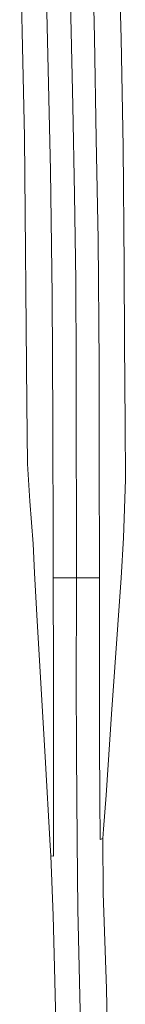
# Model space of a CAD drawing. Header units: metres. Extents: x 166325 to 190320, y 381923 to 404576.
# Tile 420 of 656: x 177880 to 177897, y 386687 to 386844. Entities that reach past the tile are written whole.
import ezdxf

# ---------------------------------------------------------------- set-up
doc = ezdxf.new("R2010")
doc.units = ezdxf.units.M
doc.layers.add('B-WE-VH-VERHARDING_ASFALT-GV', color=8, linetype='Continuous', lineweight=18)

msp = doc.modelspace()

# ---------------------------------------------------------------- linework, layer by layer
at = {"layer": 'B-WE-VH-VERHARDING_ASFALT-GV', "flags": 128}
for points in [[(177891.632, 386855.253), (177891.955, 386841.271), (177892.255, 386825.118), (177892.581, 386809.098), (177892.699, 386789.217), (177892.749, 386772.998), (177892.79, 386757.148), (177892.789, 386755.15), (177892.781, 386740.956), (177892.768, 386729.084), (177892.826, 386719.894), (177892.87, 386713.448), (177893.291, 386713.563), (177893.43, 386715.047), (177893.83, 386720.502), (177894.717, 386733.386), (177896.237, 386755.156), (177896.636, 386761.543), (177896.913, 386770.82), (177896.878, 386779.655), (177896.787, 386792.715), (177896.735, 386804.772), (177896.543, 386823.789), (177896.238, 386841.157), (177895.643, 386862.11)], [(177880.003, 386861.459), (177880.756, 386825.442), (177881.176, 386782.941), (177881.277, 386773.336), (177881.657, 386767.373), (177882.178, 386760.562), (177882.382, 386755.927), (177882.743, 386749.197), (177884.081, 386726.614), (177884.862, 386712.478), (177884.973, 386710.818), (177885.417, 386710.793), (177885.425, 386719.771), (177885.413, 386740.126), (177885.392, 386755.129), (177885.385, 386759.953), (177885.311, 386780.136), (177885.205, 386800.134), (177884.96, 386820.106), (177884.588, 386836.184), (177884.177, 386852.216)], [(177889.787, 386681.546), (177889.525, 386693.071), (177889.312, 386702.29), (177889.182, 386713.233), (177889.087, 386727.213), (177889.064, 386739.193), (177889.084, 386752.471), (177889.087, 386755.139), (177888.63, 386755.138), (177885.392, 386755.129), (177885.413, 386740.126), (177885.425, 386719.771), (177885.417, 386710.793), (177884.973, 386710.818), (177885.368, 386701.322), (177885.581, 386693.024), (177886.018, 386675.513)], [(177894.142, 386675.887), (177893.91, 386689.606), (177893.35, 386704.881), (177893.291, 386713.563), (177892.87, 386713.448), (177892.826, 386719.894), (177892.768, 386729.084), (177892.781, 386740.956), (177892.789, 386755.15), (177889.567, 386755.141), (177889.087, 386755.139), (177889.084, 386752.471), (177889.064, 386739.193), (177889.087, 386727.213), (177889.182, 386713.233), (177889.312, 386702.29), (177889.525, 386693.071), (177889.787, 386681.546)]]:
    msp.add_lwpolyline(points, dxfattribs=at)
for points in [[(177887.926, 386855.141), (177887.429, 386855.126), (177884.117, 386855.027), (177884.177, 386852.216), (177884.588, 386836.184), (177884.96, 386820.106), (177885.205, 386800.134), (177885.311, 386780.136), (177885.385, 386759.953), (177885.392, 386755.129), (177888.63, 386755.138), (177889.087, 386755.139), (177889.098, 386765.702), (177889.066, 386776.113), (177889.03, 386789.088), (177888.982, 386802.488), (177888.779, 386816.258), (177888.49, 386830.385), (177888.173, 386844.588)], [(177891.632, 386855.253), (177888.406, 386855.156), (177887.926, 386855.141), (177888.173, 386844.588), (177888.49, 386830.385), (177888.779, 386816.258), (177888.982, 386802.488), (177889.03, 386789.088), (177889.066, 386776.113), (177889.098, 386765.702), (177889.087, 386755.139), (177889.567, 386755.141), (177892.789, 386755.15), (177892.79, 386757.148), (177892.749, 386772.998), (177892.699, 386789.217), (177892.581, 386809.098), (177892.255, 386825.118), (177891.955, 386841.271)]]:
    msp.add_lwpolyline(points, close=True, dxfattribs=at)

doc.saveas('drawing.dxf')
